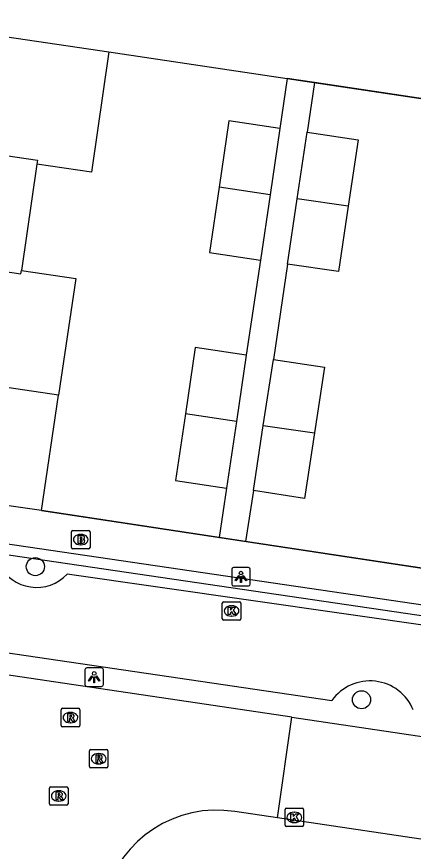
# Model space of a CAD drawing. Extents: x 164150 to 165261, y 382513 to 383432.
# Drawn here: x 164415.23 to 164436.67, y 383196.98 to 383242.13 of the extents above; entities that cross this region are included whole.
import ezdxf

# ---------------------------------------------------------------- set-up
doc = ezdxf.new("R2010")
doc.units = 0
for name, color, linetype in [('IMGEO_Boom', 7, 'Continuous'), ('IMGEO_Brandkraan', 7, 'Continuous'), ('IMGEO_Greppel_droge_sloot', 7, 'Continuous'), ('IMGEO_Groenvoorziening', 7, 'Continuous'), ('IMGEO_Haag', 7, 'Continuous'), ('IMGEO_Kolk', 7, 'Continuous'), ('IMGEO_Lichtpunt', 7, 'Continuous'), ('IMGEO_Muur', 7, 'Continuous'), ('IMGEO_Pand', 7, 'Continuous'), ('IMGEO_Rijbaan_lokaal_open', 7, 'Continuous'), ('IMGEO_Rioolput', 7, 'Continuous'), ('IMGEO_Voetpad_open', 7, 'Continuous')]:
    doc.layers.add(name, color=color, linetype=linetype)

msp = doc.modelspace()

# ---------------------------------------------------------------- linework, layer by layer
at = {"layer": 'IMGEO_Boom'}
for centre in [(164416.236, 383212.38), (164433.872, 383205.177)]:
    msp.add_circle(centre, 0.489, dxfattribs=at)
at = {"layer": 'IMGEO_Brandkraan'}
for p, q in [((164418.193, 383213.419), (164418.193, 383214.271)), ((164418.268, 383214.345), (164419.12, 383214.345)), ((164419.194, 383214.271), (164419.194, 383213.419)), ((164418.681, 383214.125), (164418.706, 383214.125)), ((164419.12, 383213.345), (164418.268, 383213.345)), ((164418.704, 383213.565), (164418.679, 383213.565))]:
    msp.add_line(p, q, dxfattribs=at)
for points in [[(164418.193, 383213.419), (164418.193, 383214.271)], [(164418.268, 383214.345), (164419.12, 383214.345)], [(164419.194, 383214.271), (164419.194, 383213.419)], [(164418.541, 383214.045), (164418.541, 383213.645), (164418.754, 383213.645)], [(164418.772, 383214.045), (164418.541, 383214.045)], [(164418.72, 383213.964), (164418.666, 383213.964), (164418.666, 383213.888)], [(164418.666, 383213.888), (164418.719, 383213.888)], [(164418.728, 383213.812), (164418.666, 383213.812), (164418.666, 383213.731)], [(164419.12, 383213.345), (164418.268, 383213.345)], [(164418.666, 383213.731), (164418.728, 383213.731)]]:
    msp.add_lwpolyline(points, dxfattribs=at)
for centre, radius, start, end in [((164418.27, 383214.269), 0.0765, 91.552, 178.448), ((164418.27, 383214.269), 0.0765, 91.552, 178.448), ((164419.118, 383214.269), 0.0765, 1.552, 88.448), ((164419.118, 383214.269), 0.0765, 1.552, 88.448), ((164418.721, 383213.926), 0.0379, 267.8285, 90.9355), ((164418.729, 383213.771), 0.0404, 269.8759, 90.5077), ((164418.776, 383213.9), 0.145, 59.4692, 91.5367), ((164418.801, 383213.947), 0.0922, 285.5137, 58.1501), ((164418.806, 383213.755), 0.105, 301.3115, 78.989), ((164418.27, 383213.421), 0.0765, 181.552, 268.448), ((164418.27, 383213.421), 0.0765, 181.552, 268.448), ((164418.76, 383213.896), 0.251, 268.6676, 293.5347), ((164419.118, 383213.421), 0.0765, 271.552, 358.448), ((164419.118, 383213.421), 0.0765, 271.552, 358.448)]:
    msp.add_arc(centre, radius, start, end, dxfattribs=at)
for centre, major_axis, ratio, start_param, end_param in [((164418.68, 383213.845), (-0.387, 0.002), 0.722429, 4.712389, 7.853982), ((164418.705, 383213.845), (-0.39, 0.002), 0.717154, 1.570796, 4.712389)]:
    msp.add_ellipse(centre, major_axis=major_axis, ratio=ratio, start_param=start_param, end_param=end_param, dxfattribs=at)
at = {"layer": 'IMGEO_Greppel_droge_sloot'}
for points in [[(164442.853, 383208.404), (164417.962, 383211.976)], [(164398.583, 383210.093), (164432.273, 383205.143)]]:
    msp.add_lwpolyline(points, dxfattribs=at)
for centre, radius, start, end in [((164416.302, 383213.535), 2.277, 206.8655, 316.7917), ((164434.33, 383203.67), 2.53, 22.2512, 144.3942)]:
    msp.add_arc(centre, radius, start, end, dxfattribs=at)
at = {"layer": 'IMGEO_Groenvoorziening'}
for points in [[(164420.204, 383240.227), (164429.857, 383238.788)], [(164440.941, 383237.135), (164431.321, 383238.57)]]:
    msp.add_lwpolyline(points, dxfattribs=at)
at = {"layer": 'IMGEO_Haag'}
msp.add_lwpolyline([(164457.598, 383206.707), (164395.381, 383215.859)], dxfattribs=at)
at = {"layer": 'IMGEO_Kolk'}
for p, q in [((164426.344, 383209.558), (164426.344, 383210.41)), ((164426.419, 383210.484), (164427.271, 383210.484)), ((164426.832, 383210.264), (164426.857, 383210.264)), ((164427.345, 383210.41), (164427.345, 383209.558)), ((164427.271, 383209.484), (164426.419, 383209.484)), ((164426.855, 383209.704), (164426.83, 383209.704)), ((164429.738, 383198.389), (164429.738, 383199.241)), ((164429.813, 383199.315), (164430.665, 383199.315)), ((164430.226, 383199.095), (164430.251, 383199.095)), ((164430.739, 383199.241), (164430.739, 383198.389)), ((164430.249, 383198.535), (164430.224, 383198.535)), ((164430.665, 383198.315), (164429.813, 383198.315))]:
    msp.add_line(p, q, dxfattribs=at)
for points in [[(164426.344, 383209.558), (164426.344, 383210.41)], [(164426.419, 383210.484), (164427.271, 383210.484)], [(164426.665, 383210.184), (164426.788, 383210.184), (164426.788, 383210.033), (164426.918, 383210.184), (164427.082, 383210.184), (164426.936, 383210.033), (164427.089, 383209.784), (164426.937, 383209.784), (164426.852, 383209.948), (164426.788, 383209.881), (164426.788, 383209.784), (164426.665, 383209.784), (164426.665, 383210.184)], [(164427.345, 383210.41), (164427.345, 383209.558)], [(164427.271, 383209.484), (164426.419, 383209.484)], [(164429.738, 383198.389), (164429.738, 383199.241)], [(164429.813, 383199.315), (164430.665, 383199.315)], [(164430.059, 383199.015), (164430.182, 383199.015), (164430.182, 383198.864), (164430.312, 383199.015), (164430.476, 383199.015), (164430.33, 383198.864), (164430.483, 383198.615), (164430.331, 383198.615), (164430.246, 383198.779), (164430.182, 383198.712), (164430.182, 383198.615), (164430.059, 383198.615), (164430.059, 383199.015)], [(164430.739, 383199.241), (164430.739, 383198.389)], [(164430.665, 383198.315), (164429.813, 383198.315)]]:
    msp.add_lwpolyline(points, dxfattribs=at)
for centre, start, end in [((164426.421, 383210.408), 91.552, 178.448), ((164426.421, 383210.408), 91.552, 178.448), ((164427.269, 383210.408), 1.552, 88.448), ((164427.269, 383210.408), 1.552, 88.448), ((164426.421, 383209.56), 181.552, 268.448), ((164426.421, 383209.56), 181.552, 268.448), ((164427.269, 383209.56), 271.552, 358.448), ((164427.269, 383209.56), 271.552, 358.448), ((164429.815, 383199.239), 91.552, 178.448), ((164429.815, 383199.239), 91.552, 178.448), ((164430.663, 383199.239), 1.552, 88.448), ((164430.663, 383199.239), 1.552, 88.448), ((164429.815, 383198.391), 181.552, 268.448), ((164429.815, 383198.391), 181.552, 268.448), ((164430.663, 383198.391), 271.552, 358.448), ((164430.663, 383198.391), 271.552, 358.448)]:
    msp.add_arc(centre, 0.0765, start, end, dxfattribs=at)
for centre, major_axis, ratio, start_param, end_param in [((164426.831, 383209.984), (-0.387, 0.002), 0.722429, 4.712389, 7.853982), ((164426.856, 383209.984), (-0.39, 0.002), 0.717154, 1.570796, 4.712389), ((164430.225, 383198.815), (-0.387, 0.002), 0.722429, 4.712389, 7.853982), ((164430.25, 383198.815), (-0.39, 0.002), 0.717154, 1.570796, 4.712389)]:
    msp.add_ellipse(centre, major_axis=major_axis, ratio=ratio, start_param=start_param, end_param=end_param, dxfattribs=at)
at = {"layer": 'IMGEO_Lichtpunt'}
for p, q in [((164426.857, 383212.238), (164426.857, 383211.431)), ((164426.857, 383212.238), (164426.857, 383211.431)), ((164427.759, 383212.333), (164426.951, 383212.333)), ((164427.759, 383212.333), (164426.951, 383212.333)), ((164427.853, 383211.431), (164427.853, 383212.238)), ((164427.853, 383211.431), (164427.853, 383212.238)), ((164426.951, 383211.337), (164427.759, 383211.337)), ((164426.951, 383211.337), (164427.759, 383211.337)), ((164418.918, 383206.804), (164418.918, 383205.997)), ((164418.918, 383206.804), (164418.918, 383205.997)), ((164419.82, 383206.899), (164419.012, 383206.899)), ((164419.82, 383206.899), (164419.012, 383206.899)), ((164419.914, 383205.997), (164419.914, 383206.804)), ((164419.914, 383205.997), (164419.914, 383206.804)), ((164419.012, 383205.903), (164419.82, 383205.903)), ((164419.012, 383205.903), (164419.82, 383205.903))]:
    msp.add_line(p, q, dxfattribs=at)
for points in [[(164427.231, 383211.902), (164427.27, 383211.874), (164427.082, 383211.612), (164427.044, 383211.639), (164427.231, 383211.902)], [(164427.333, 383211.854), (164427.38, 383211.854), (164427.38, 383211.532), (164427.333, 383211.532), (164427.333, 383211.854)], [(164427.443, 383211.874), (164427.481, 383211.901), (164427.668, 383211.639), (164427.629, 383211.611), (164427.443, 383211.874)], [(164419.292, 383206.468), (164419.331, 383206.44), (164419.143, 383206.178), (164419.105, 383206.205), (164419.292, 383206.468)], [(164419.394, 383206.42), (164419.441, 383206.42), (164419.441, 383206.098), (164419.394, 383206.098), (164419.394, 383206.42)], [(164419.504, 383206.44), (164419.542, 383206.467), (164419.729, 383206.205), (164419.69, 383206.177), (164419.504, 383206.44)]]:
    msp.add_lwpolyline(points, dxfattribs=at)
for centre in [(164427.356, 383212.036), (164419.417, 383206.602)]:
    msp.add_circle(centre, 0.0994, dxfattribs=at)
for centre, start, end in [((164426.951, 383212.238), 90, 180), ((164426.951, 383212.238), 90, 180), ((164427.759, 383212.238), 0, 90), ((164427.759, 383212.238), 0, 90), ((164426.951, 383211.431), 180, 270), ((164426.951, 383211.431), 180, 270), ((164427.759, 383211.431), 270, 0), ((164427.759, 383211.431), 270, 360), ((164419.012, 383206.804), 90, 180), ((164419.012, 383206.804), 90, 180), ((164419.82, 383206.804), 0, 90), ((164419.82, 383206.804), 0, 90), ((164419.012, 383205.997), 180, 270), ((164419.012, 383205.997), 180, 270), ((164419.82, 383205.997), 270, 0), ((164419.82, 383205.997), 270, 360)]:
    msp.add_arc(centre, 0.0946, start, end, dxfattribs=at)
at = {"layer": 'IMGEO_Muur'}
for points in [[(164420.204, 383240.227), (164440.941, 383237.135)], [(164416.57, 383215.411), (164437.254, 383212.281)]]:
    msp.add_lwpolyline(points, dxfattribs=at)
at = {"layer": 'IMGEO_Pand'}
for points in [[(164407.364, 383242.133), (164420.204, 383240.227)], [(164420.204, 383240.227), (164419.276, 383233.727), (164416.317, 383234.156)], [(164429.455, 383236.091), (164426.696, 383236.498), (164426.166, 383232.91)], [(164429.455, 383236.091), (164428.925, 383232.502)], [(164406.428, 383235.831), (164416.347, 383234.363), (164416.317, 383234.156)], [(164430.395, 383232.284), (164430.925, 383235.88)], [(164430.925, 383235.88), (164433.682, 383235.473), (164433.152, 383231.876)], [(164416.317, 383234.156), (164415.484, 383228.408)], [(164426.166, 383232.91), (164425.644, 383229.372), (164428.403, 383228.965)], [(164428.925, 383232.502), (164426.166, 383232.91)], [(164428.925, 383232.502), (164428.403, 383228.965)], [(164429.874, 383228.749), (164430.395, 383232.284)], [(164433.152, 383231.876), (164432.631, 383228.342), (164429.874, 383228.749)], [(164433.152, 383231.876), (164430.395, 383232.284)], [(164405.517, 383229.698), (164415.458, 383228.227), (164415.484, 383228.408)], [(164415.484, 383228.408), (164418.418, 383227.963), (164417.49, 383221.659)], [(164427.638, 383223.814), (164424.884, 383224.235), (164424.351, 383220.644)], [(164427.638, 383223.814), (164427.108, 383220.236)], [(164417.49, 383221.659), (164404.606, 383223.565)], [(164428.563, 383220.021), (164429.108, 383223.589)], [(164429.108, 383223.589), (164431.866, 383223.168), (164431.323, 383219.612)], [(164416.57, 383215.411), (164417.49, 383221.659)], [(164424.351, 383220.644), (164423.816, 383217.035), (164426.573, 383216.626)], [(164427.108, 383220.236), (164424.351, 383220.644)], [(164427.108, 383220.236), (164426.573, 383216.626)], [(164428.024, 383216.494), (164428.563, 383220.021)], [(164428.563, 383220.021), (164431.323, 383219.612)], [(164431.323, 383219.612), (164430.782, 383216.073), (164428.024, 383216.494)], [(164416.57, 383215.411), (164403.668, 383217.252)]]:
    msp.add_lwpolyline(points, dxfattribs=at)
at = {"layer": 'IMGEO_Rijbaan_lokaal_open'}
for points in [[(164430.112, 383204.244), (164408.334, 383207.467)], [(164429.333, 383198.784), (164430.112, 383204.244)], [(164430.112, 383204.244), (164456.689, 383200.283)], [(164429.333, 383198.784), (164427.017, 383199.13)], [(164463.004, 383193.776), (164429.333, 383198.784)]]:
    msp.add_lwpolyline(points, dxfattribs=at)
msp.add_arc((164426.026, 383192.982), 6.227, 80.8469, 165.1721, dxfattribs=at)
at = {"layer": 'IMGEO_Rioolput'}
for p, q in [((164417.635, 383203.791), (164417.635, 383204.643)), ((164417.71, 383204.717), (164418.562, 383204.717)), ((164418.123, 383204.497), (164418.148, 383204.497)), ((164418.636, 383204.643), (164418.636, 383203.791)), ((164418.146, 383203.937), (164418.121, 383203.937)), ((164418.562, 383203.717), (164417.71, 383203.717)), ((164419.16, 383201.564), (164419.16, 383202.416)), ((164419.235, 383202.49), (164420.087, 383202.49)), ((164419.648, 383202.27), (164419.673, 383202.27)), ((164420.161, 383202.416), (164420.161, 383201.564)), ((164419.671, 383201.71), (164419.646, 383201.71)), ((164420.087, 383201.49), (164419.235, 383201.49)), ((164417.002, 383199.551), (164417.002, 383200.403)), ((164417.077, 383200.477), (164417.929, 383200.477)), ((164417.49, 383200.257), (164417.515, 383200.257)), ((164418.003, 383200.403), (164418.003, 383199.551)), ((164417.929, 383199.477), (164417.077, 383199.477)), ((164417.513, 383199.697), (164417.488, 383199.697))]:
    msp.add_line(p, q, dxfattribs=at)
for points in [[(164417.635, 383203.791), (164417.635, 383204.643)], [(164417.71, 383204.717), (164418.562, 383204.717)], [(164418.224, 383204.415), (164417.972, 383204.417), (164417.972, 383204.017)], [(164418.15, 383204.336), (164418.096, 383204.336), (164418.096, 383204.255)], [(164418.636, 383204.643), (164418.636, 383203.791)], [(164417.972, 383204.017), (164418.096, 383204.017), (164418.096, 383204.179), (164418.107, 383204.179)], [(164418.096, 383204.255), (164418.148, 383204.255)], [(164418.154, 383204.15), (164418.225, 383204.017), (164418.365, 383204.017), (164418.3, 383204.143)], [(164418.562, 383203.717), (164417.71, 383203.717)], [(164419.16, 383201.564), (164419.16, 383202.416)], [(164419.235, 383202.49), (164420.087, 383202.49)], [(164419.749, 383202.188), (164419.497, 383202.19), (164419.497, 383201.79)], [(164419.675, 383202.109), (164419.621, 383202.109), (164419.621, 383202.028)], [(164420.161, 383202.416), (164420.161, 383201.564)], [(164419.497, 383201.79), (164419.621, 383201.79), (164419.621, 383201.952), (164419.632, 383201.952)], [(164419.621, 383202.028), (164419.673, 383202.028)], [(164419.679, 383201.923), (164419.75, 383201.79), (164419.89, 383201.79), (164419.825, 383201.916)], [(164420.087, 383201.49), (164419.235, 383201.49)], [(164417.002, 383199.551), (164417.002, 383200.403)], [(164417.077, 383200.477), (164417.929, 383200.477)], [(164418.003, 383200.403), (164418.003, 383199.551)], [(164417.591, 383200.175), (164417.339, 383200.177), (164417.339, 383199.777)], [(164417.339, 383199.777), (164417.463, 383199.777), (164417.463, 383199.939), (164417.474, 383199.939)], [(164417.517, 383200.096), (164417.463, 383200.096), (164417.463, 383200.015)], [(164417.463, 383200.015), (164417.515, 383200.015)], [(164417.521, 383199.91), (164417.592, 383199.777), (164417.732, 383199.777), (164417.667, 383199.903)], [(164417.929, 383199.477), (164417.077, 383199.477)]]:
    msp.add_lwpolyline(points, dxfattribs=at)
for centre, radius, start, end in [((164417.712, 383204.641), 0.0765, 91.552, 178.448), ((164417.712, 383204.641), 0.0765, 91.552, 178.448), ((164418.156, 383204.24), 0.0964, 77.0061, 93.1865), ((164418.17, 383204.297), 0.0378, 276.6634, 79.6772), ((164418.223, 383204.305), 0.109, 350.3612, 89.416), ((164418.56, 383204.641), 0.0765, 1.552, 88.448), ((164418.56, 383204.641), 0.0765, 1.552, 88.448), ((164418.106, 383204.126), 0.0533, 26.0293, 88.6989), ((164418.132, 383204.444), 0.19, 274.7715, 282.9687), ((164418.221, 383204.305), 0.112, 277.5842, 350.9817), ((164418.205, 383204.09), 0.108, 29.5134, 73.7905), ((164417.712, 383203.793), 0.0765, 181.552, 268.448), ((164417.712, 383203.793), 0.0765, 181.552, 268.448), ((164418.56, 383203.793), 0.0765, 271.552, 358.448), ((164418.56, 383203.793), 0.0765, 271.552, 358.448), ((164419.237, 383202.414), 0.0765, 91.552, 178.448), ((164419.237, 383202.414), 0.0765, 91.552, 178.448), ((164419.681, 383202.013), 0.0964, 77.0061, 93.1865), ((164419.695, 383202.07), 0.0378, 276.6634, 79.6772), ((164419.748, 383202.078), 0.109, 350.3612, 89.416), ((164419.746, 383202.078), 0.112, 277.5842, 350.9817), ((164420.085, 383202.414), 0.0765, 1.552, 88.448), ((164420.085, 383202.414), 0.0765, 1.552, 88.448), ((164419.631, 383201.899), 0.0533, 26.0293, 88.6989), ((164419.657, 383202.217), 0.19, 274.7715, 282.9687), ((164419.73, 383201.863), 0.108, 29.5134, 73.7905), ((164419.237, 383201.566), 0.0765, 181.552, 268.448), ((164419.237, 383201.566), 0.0765, 181.552, 268.448), ((164420.085, 383201.566), 0.0765, 271.552, 358.448), ((164420.085, 383201.566), 0.0765, 271.552, 358.448), ((164417.079, 383200.401), 0.0765, 91.552, 178.448), ((164417.079, 383200.401), 0.0765, 91.552, 178.448), ((164417.927, 383200.401), 0.0765, 1.552, 88.448), ((164417.927, 383200.401), 0.0765, 1.552, 88.448), ((164417.473, 383199.886), 0.0533, 26.0293, 88.6989), ((164417.499, 383200.204), 0.19, 274.7715, 282.9687), ((164417.523, 383200), 0.0964, 77.0061, 93.1865), ((164417.537, 383200.057), 0.0378, 276.6634, 79.6772), ((164417.59, 383200.065), 0.109, 350.3612, 89.416), ((164417.588, 383200.065), 0.112, 277.5842, 350.9817), ((164417.572, 383199.85), 0.108, 29.5134, 73.7905), ((164417.079, 383199.553), 0.0765, 181.552, 268.448), ((164417.079, 383199.553), 0.0765, 181.552, 268.448), ((164417.927, 383199.553), 0.0765, 271.552, 358.448), ((164417.927, 383199.553), 0.0765, 271.552, 358.448)]:
    msp.add_arc(centre, radius, start, end, dxfattribs=at)
for centre, major_axis, ratio, start_param, end_param in [((164418.122, 383204.217), (-0.387, 0.002), 0.722429, 4.712389, 7.853982), ((164418.147, 383204.217), (-0.39, 0.002), 0.717154, 1.570796, 4.712389), ((164419.647, 383201.99), (-0.387, 0.002), 0.722429, 4.712389, 7.853982), ((164419.672, 383201.99), (-0.39, 0.002), 0.717154, 1.570796, 4.712389), ((164417.489, 383199.977), (-0.387, 0.002), 0.722429, 4.712389, 7.853982), ((164417.514, 383199.977), (-0.39, 0.002), 0.717154, 1.570796, 4.712389)]:
    msp.add_ellipse(centre, major_axis=major_axis, ratio=ratio, start_param=start_param, end_param=end_param, dxfattribs=at)
at = {"layer": 'IMGEO_Voetpad_open'}
for points in [[(164429.857, 383238.788), (164429.455, 383236.091)], [(164431.321, 383238.57), (164429.857, 383238.788)], [(164431.321, 383238.57), (164430.925, 383235.88)], [(164428.403, 383228.965), (164427.638, 383223.814)], [(164429.874, 383228.749), (164429.108, 383223.589)], [(164426.573, 383216.626), (164426.169, 383213.958)], [(164428.024, 383216.494), (164427.603, 383213.741)], [(164395.463, 383216.453), (164457.683, 383207.301)], [(164426.169, 383213.958), (164416.57, 383215.411)], [(164427.603, 383213.741), (164426.169, 383213.958)], [(164437.254, 383212.281), (164427.603, 383213.741)]]:
    msp.add_lwpolyline(points, dxfattribs=at)

doc.saveas('drawing.dxf')
